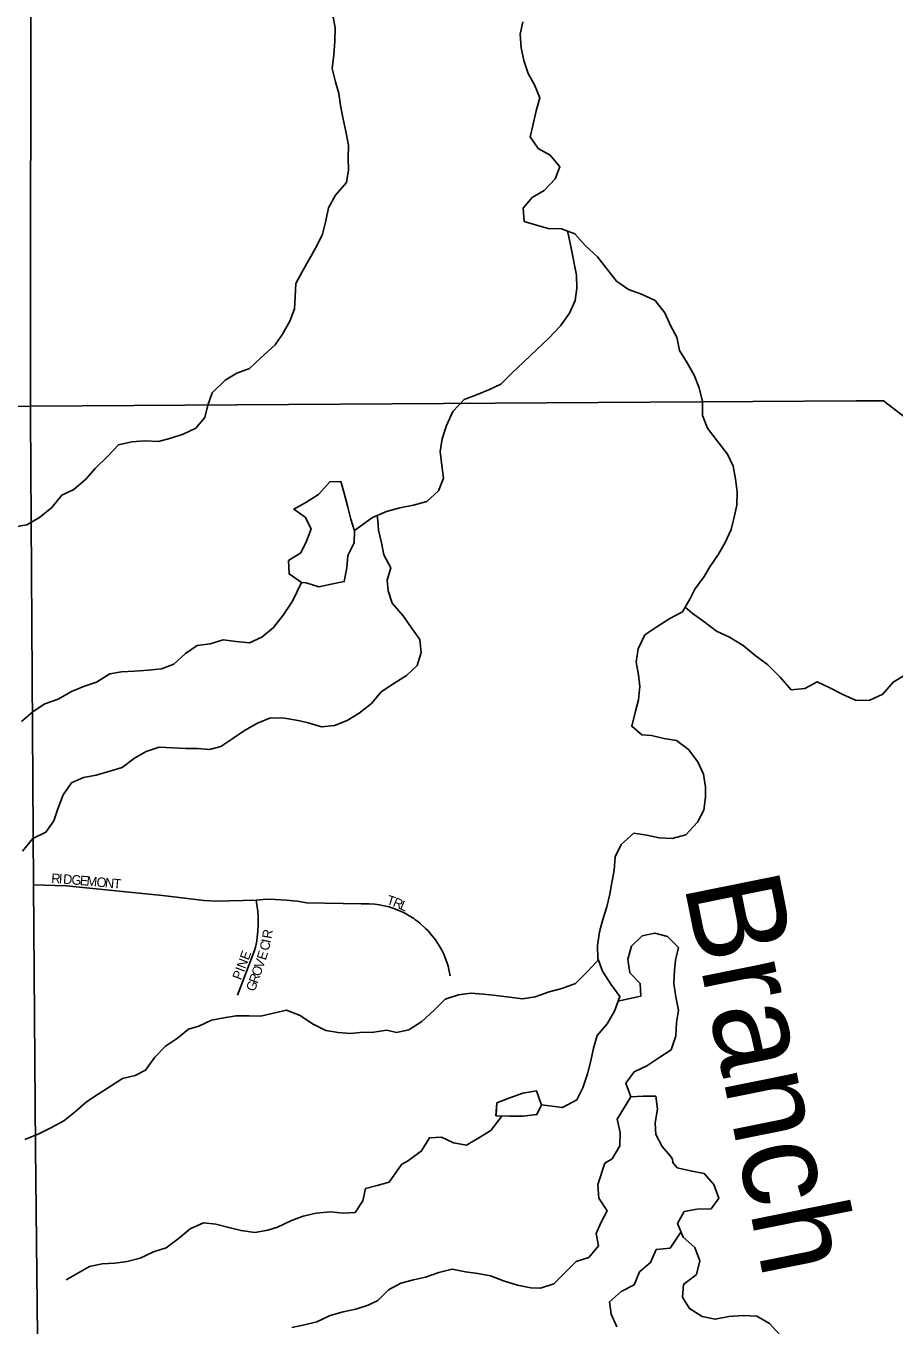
# Model space of a CAD drawing. Extents: x 1985906 to 2277390, y 930619 to 1324581.
# Drawn here: x 2176145 to 2180694, y 1183996 to 1190802 of the extents above; entities that cross this region are included whole.
import ezdxf

# ---------------------------------------------------------------- set-up
doc = ezdxf.new("R2010")
doc.units = 0
for name, color, linetype in [('GM_X_County_Road', 7, 'Continuous'), ('GM_X_Minor_Lake', 7, 'Continuous'), ('GM_X_Minor_River', 7, 'Continuous'), ('GM_X_Minor_River_Text', 7, 'Continuous'), ('GM_X_State_Route', 7, 'Continuous'), ('GM_X_Township_Subdivision', 7, 'Continuous'), ('GM_X_Township_Subdivision_Text', 7, 'Continuous')]:
    doc.layers.add(name, color=color, linetype=linetype)

msp = doc.modelspace()

# ---------------------------------------------------------------- linework, layer by layer
at = {"layer": 'GM_X_County_Road'}
for points in [[(2170856.5, 1188735.6), (2170930.6, 1188764.2), (2171052.5, 1188770.2), (2173218.2, 1188762.7), (2173792.5, 1188773), (2174830.1, 1188791.7), (2176168.3, 1188810.5)], [(2176168.3, 1188810.5), (2180490.6, 1188837.6), (2180634.1, 1188838.1), (2180753.9, 1188746.2), (2181137.2, 1188358.8), (2181336.9, 1188235), (2181610.8, 1188090.9)]]:
    msp.add_lwpolyline(points, dxfattribs=at)
at = {"layer": 'GM_X_Minor_Lake'}
for points in [[(2177865.2, 1188158.9), (2177863.5, 1188161.8), (2177846.3, 1188219), (2177829.3, 1188280.9), (2177812.3, 1188346.9), (2177793.2, 1188414.9), (2177735.1, 1188414), (2177676, 1188346.9), (2177610.5, 1188305.8), (2177546.9, 1188270.7), (2177605.6, 1188229.5), (2177638.6, 1188167.7), (2177613.6, 1188103.1), (2177584.4, 1188042.5), (2177518.9, 1188001.4), (2177522, 1187931.1), (2177586.8, 1187885.9)], [(2177865.2, 1188159), (2177863.5, 1188161.8), (2177846.3, 1188219), (2177829.3, 1188280.9), (2177812.3, 1188346.9), (2177793.2, 1188414.9), (2177735.1, 1188414), (2177676, 1188346.9), (2177610.5, 1188305.8), (2177546.9, 1188270.7), (2177605.6, 1188229.5), (2177638.6, 1188167.7), (2177613.6, 1188103.1), (2177584.4, 1188042.5), (2177518.9, 1188001.4), (2177522, 1187931.1), (2177586.8, 1187885.9)], [(2177586.8, 1187885.9), (2177610.9, 1187884.3), (2177677.4, 1187863.2), (2177743.3, 1187878.2), (2177811.2, 1187891.3), (2177824.1, 1187963.7), (2177829.2, 1188028.1), (2177862.2, 1188094.8), (2177865.2, 1188158.9)], [(2177586.8, 1187885.9), (2177610.9, 1187884.3), (2177677.4, 1187863.2), (2177743.3, 1187878.2), (2177811.2, 1187891.3), (2177824.1, 1187963.7), (2177829.2, 1188028.1), (2177862.2, 1188094.8), (2177865.2, 1188159)], [(2178843.7, 1185149.8), (2178841, 1185158.7), (2178818, 1185222.6), (2178746, 1185211.5), (2178678.3, 1185186.4), (2178610.5, 1185159.3), (2178605.4, 1185091.5)], [(2178843.9, 1185149.3), (2178841, 1185158.7), (2178818, 1185222.6), (2178746, 1185211.5), (2178678.3, 1185186.4), (2178610.5, 1185159.3), (2178605.5, 1185093)], [(2178605.4, 1185091.5), (2178675.7, 1185090), (2178747.9, 1185091.1), (2178819.9, 1185098.2), (2178843.7, 1185149.8)], [(2178605.7, 1185091.5), (2178675.7, 1185090), (2178747.9, 1185091.1), (2178819.9, 1185098.2), (2178843.2, 1185148.7)]]:
    msp.add_lwpolyline(points, dxfattribs=at)
at = {"layer": 'GM_X_Minor_River'}
for points in [[(2177751.9, 1190859.1), (2177762.9, 1190793), (2177762, 1190722.7), (2177757.1, 1190650.4), (2177748.1, 1190580), (2177765.2, 1190510), (2177782.2, 1190448), (2177791.2, 1190385.9), (2177804.2, 1190321.9), (2177819.3, 1190249.9), (2177832.4, 1190177.8), (2177831.5, 1190109.6), (2177832.4, 1190049.3), (2177823.4, 1189983), (2177764.3, 1189915.9), (2177729.2, 1189849.1), (2177714.2, 1189780.6), (2177697.2, 1189712.1), (2177668.1, 1189649.5), (2177629.1, 1189582.7), (2177592, 1189517.9), (2177556.9, 1189453.1), (2177553.9, 1189384.8), (2177550.9, 1189320.6), (2177525.8, 1189256), (2177486.8, 1189187.1), (2177449.5, 1189132.4), (2177374.4, 1189063), (2177315.1, 1189008), (2177249.4, 1188982.9), (2177187.8, 1188945.9), (2177118.7, 1188880.6), (2177097.6, 1188816.1), (2177080.5, 1188751.6), (2177033.3, 1188694.7), (2176967.6, 1188663.6), (2176903.8, 1188642.6), (2176837.9, 1188625.5), (2176767.7, 1188628.5), (2176699.7, 1188623.5), (2176629.8, 1188608.4), (2176570.6, 1188547.3), (2176509.4, 1188486.2), (2176458.1, 1188427.2), (2176394.8, 1188374.1), (2176333.2, 1188343.1), (2176280, 1188280), (2176214.7, 1188226.9), (2176149.1, 1188187.8), (2176077.1, 1188176.7)], [(2178746.6, 1190823.6), (2178731.5, 1190759.2), (2178736.6, 1190687), (2178751.7, 1190621), (2178774.7, 1190553.1), (2178807.7, 1190493.4), (2178834.8, 1190425.5), (2178815.8, 1190357), (2178800.8, 1190288.5), (2178783.8, 1190222), (2178826.8, 1190160.4), (2178889.5, 1190125.2), (2178940.5, 1190063.8), (2178915.4, 1190001.2), (2178858.3, 1189940.1), (2178794.7, 1189903.1), (2178747.4, 1189848.1), (2178752.5, 1189778), (2178816.9, 1189758.9), (2178879.3, 1189741.7), (2178947.5, 1189738.7), (2179018, 1189713.7), (2179073.1, 1189652.3), (2179136.1, 1189593)], [(2178980.2, 1189727.1), (2178986.2, 1189697.1), (2179001.3, 1189629.1), (2179027.4, 1189497), (2179028.4, 1189428.8), (2179019.4, 1189364.4), (2178990.3, 1189297.8), (2178943.2, 1189230.8), (2178882.1, 1189165.7), (2178818.9, 1189106.5), (2178751.7, 1189043.3), (2178690.5, 1188984.2), (2178631.2, 1188925.1), (2178571.5, 1188898.1), (2178503.8, 1188869), (2178438, 1188846), (2178378.8, 1188782.9), (2178345.9, 1188708.1), (2178322.9, 1188639.5), (2178313.9, 1188573.2), (2178321, 1188499), (2178330.1, 1188432.9), (2178305, 1188366.3), (2178243.7, 1188311.2), (2178173.9, 1188292.1), (2178102, 1188277), (2178032.1, 1188257.9), (2177958.4, 1188226.7), (2177865.1, 1188159)], [(2179136.1, 1189593), (2179185.2, 1189529.5), (2179236.3, 1189466), (2179299.1, 1189420.8), (2179367.6, 1189397.7), (2179438.3, 1189364.6), (2179489.4, 1189299.1), (2179518.4, 1189233.3), (2179551.5, 1189171.6), (2179566.5, 1189101.6), (2179605.6, 1189037.9), (2179642.7, 1188972.2), (2179669.7, 1188906.4), (2179686.9, 1188834.4), (2179686, 1188762.1), (2179713.1, 1188694.3), (2179764.2, 1188628.8), (2179817.3, 1188559.3), (2179846.4, 1188495.5), (2179859.4, 1188429.5), (2179868.5, 1188359.4), (2179865.5, 1188291.1), (2179852.5, 1188228.7), (2179837.4, 1188164.2), (2179804.4, 1188095.5), (2179771.2, 1188034.8), (2179724.2, 1187967.8), (2179694.9, 1187917.2), (2179645.7, 1187852.3), (2179620.5, 1187799.7), (2179581.4, 1187732.9), (2179515.8, 1187697.8), (2179448.3, 1187654.6), (2179384.9, 1187611.5), (2179349.9, 1187538.8), (2179338.9, 1187468.3), (2179352, 1187402.3), (2179358.9, 1187342.2), (2179352, 1187271.8), (2179334.9, 1187205.3), (2179316, 1187132.8), (2179368.8, 1187087.4), (2179419, 1187084.1), (2179483.3, 1187069.1), (2179549.6, 1187058), (2179612.5, 1187010.7), (2179661.6, 1186947.2), (2179692.6, 1186881.5), (2179701.7, 1186813.3), (2179702.5, 1186761.2), (2179693.5, 1186692.8), (2179660.4, 1186630.1), (2179599.3, 1186564.9), (2179527.4, 1186545.8), (2179459.2, 1186548.8), (2179394.9, 1186561.9), (2179326.5, 1186572.9), (2179261.3, 1186513.8), (2179230.2, 1186449.1), (2179223.3, 1186378.7), (2179210.4, 1186304.3), (2179201.1, 1186253.9), (2179186.1, 1186187.5), (2179165.1, 1186120.9), (2179148, 1186056.4), (2179137.1, 1185984), (2179138.1, 1185915.8), (2179163.2, 1185849.9), (2179206.3, 1185782.3), (2179253.4, 1185716.8), (2179226.5, 1185640.1), (2179187.5, 1185573.3), (2179134.3, 1185512.3), (2179115.3, 1185445.8), (2179102.2, 1185379.3), (2179085.2, 1185312.9), (2179060.3, 1185238.2), (2179029.2, 1185175.5), (2178953.6, 1185136.3), (2178843.4, 1185149.8)], [(2177983.4, 1188237.3), (2177986.7, 1188211), (2177989.5, 1188160.9), (2178006.5, 1188094.9), (2178017.5, 1188030.8), (2178054.6, 1187963.1), (2178035.6, 1187898.6), (2178040.5, 1187842.5), (2178061.5, 1187778.6), (2178118.6, 1187711.2), (2178163.7, 1187649.6), (2178206.7, 1187588), (2178213.7, 1187519.9), (2178192.7, 1187451.3), (2178137.4, 1187398.3), (2178069.9, 1187357.2), (2178004.4, 1187314.1), (2177953.2, 1187253.1), (2177889.9, 1187202), (2177826.3, 1187162.9), (2177760.6, 1187137.8), (2177692.5, 1187130.8), (2177622.1, 1187151.8), (2177569.8, 1187163.1), (2177497.4, 1187176.1), (2177425.3, 1187177), (2177357.5, 1187149.9), (2177288, 1187110.8), (2177228.5, 1187069.7), (2177165, 1187026.6), (2177105.1, 1187011.7), (2177042.9, 1187016.8), (2176980.8, 1187015.9), (2176912.5, 1187020.9), (2176842.4, 1187023.8), (2176774.6, 1187000.8), (2176713, 1186965.7), (2176647.6, 1186916.6), (2176583.7, 1186897.6), (2176511.9, 1186876.4), (2176445.9, 1186865.4), (2176382.2, 1186836.4), (2176339.1, 1186773.5), (2176312.1, 1186700.8), (2176291, 1186638.3), (2176247.9, 1186577.5), (2176180.2, 1186544.3), (2176127.1, 1186479.3)], [(2177586.4, 1187886.6), (2177540.2, 1187788.9), (2177491.2, 1187715.9), (2177440.1, 1187650.9), (2177378.7, 1187599.8), (2177315, 1187570.8), (2177244.8, 1187577.8), (2177176.5, 1187586.8), (2177108.7, 1187565.7), (2177040.7, 1187556.7), (2176979.2, 1187513.6), (2176917.9, 1187458.5), (2176854.1, 1187433.5), (2176786.1, 1187426.5), (2176712, 1187421.3), (2176643.9, 1187418.3), (2176584, 1187407.4), (2176514.5, 1187364.2), (2176450.6, 1187343.2), (2176382.9, 1187316.1), (2176313.4, 1187274.9), (2176243.6, 1187249.8), (2176182.1, 1187210.8), (2176120.8, 1187157.7)], [(2179595.5, 1187757), (2179631.6, 1187725.6), (2179694.4, 1187682.4), (2179759.4, 1187631.1), (2179828, 1187600), (2179898.8, 1187556.9), (2179959.7, 1187505.7), (2180028.6, 1187454.5), (2180093.7, 1187391.2), (2180150.9, 1187323.8), (2180222.9, 1187330.9), (2180286.5, 1187366), (2180353.1, 1187334.9), (2180417.8, 1187301.7), (2180490.5, 1187268.6), (2180562.6, 1187269.7), (2180630.3, 1187300.8), (2180685.4, 1187363.9), (2180750.9, 1187405)], [(2179531, 1184849), (2179529.1, 1184864.2), (2179519.6, 1184880.3), (2179475.9, 1184931.3), (2179442.8, 1184995), (2179437.9, 1185055.1), (2179450.8, 1185127.6), (2179441.8, 1185195.7), (2179375.6, 1185194.7), (2179311.6, 1185191.8), (2179284.4, 1185263.6), (2179329.6, 1185322.5), (2179395.3, 1185353.6), (2179458.7, 1185396.7), (2179522.3, 1185437.8), (2179547.2, 1185510.4), (2179550.1, 1185580.7), (2179561.2, 1185645.1), (2179546.1, 1185715.1), (2179537, 1185785.2), (2179540, 1185853.5), (2179545.2, 1185907.8), (2179560.2, 1185974.2), (2179503.2, 1186031.6), (2179436.8, 1186048.7), (2179370.8, 1186035.7), (2179315.5, 1185980.6), (2179296.5, 1185912.1), (2179305.6, 1185842), (2179360.6, 1185784.6), (2179363.6, 1185718.4), (2179243.8, 1185693)], [(2179139.5, 1185907.4), (2179129.1, 1185897.9), (2179087, 1185850.8), (2179021.9, 1185785.6), (2178950.1, 1185758.5), (2178884.3, 1185741.4), (2178810.5, 1185716.2), (2178744.5, 1185705.2), (2178676.2, 1185714.2), (2178605.9, 1185723.2), (2178539.7, 1185730.3), (2178473.5, 1185735.3), (2178409.5, 1185726.3), (2178339.7, 1185703.2), (2178282.4, 1185646.2), (2178217.2, 1185587), (2178149.7, 1185541.8), (2178083.8, 1185528.8), (2178033.5, 1185540.1), (2177965.5, 1185531.1), (2177893.4, 1185528), (2177843.4, 1185523.3), (2177779.1, 1185528.3), (2177714.8, 1185539.4), (2177644.1, 1185574.5), (2177579.4, 1185617.7), (2177508.8, 1185644.8), (2177373, 1185614.6), (2177312.8, 1185615.8), (2177244.6, 1185616.7), (2177180.7, 1185605.8), (2177116.7, 1185592.8), (2177049.1, 1185561.7), (2176995.2, 1185546.8), (2176937.8, 1185499.8), (2176874.3, 1185456.7), (2176819, 1185399.7), (2176770, 1185330.7), (2176716.3, 1185303.8), (2176650.4, 1185286.8), (2176590.8, 1185249.8), (2176527.3, 1185208.7), (2176461.8, 1185165.6), (2176404.5, 1185114.5), (2176343.1, 1185065.4), (2176275.5, 1185028.3), (2176211.9, 1184997.2), (2176138.2, 1184968.1)], [(2179174.9, 1184844.7), (2179214.3, 1184867.2), (2179253.3, 1184934), (2179256.3, 1185004.3), (2179239.2, 1185074.3), (2179311, 1185191.6)], [(2178110, 1184836.7), (2178148.1, 1184857.4), (2178215.5, 1184908.6), (2178256.6, 1184977.4), (2178320.6, 1184980.4), (2178383.2, 1184951.2), (2178451.6, 1184938.1), (2178515.1, 1184977.2), (2178578.7, 1185014.3), (2178636.6, 1185090.5)], [(2178110, 1184836.7), (2178046, 1184744.8), (2177983.7, 1184726.6), (2177921.5, 1184710.5), (2177907.5, 1184646.2), (2177867.4, 1184585.9), (2177805.1, 1184581.8), (2177738.8, 1184589.8), (2177664.5, 1184581.6), (2177596.2, 1184565.5), (2177534, 1184543.3), (2177461.7, 1184509.1), (2177411.5, 1184493), (2177343.2, 1184480.8), (2177270.9, 1184490.8), (2177206.6, 1184506.8), (2177138.2, 1184524.8), (2177073.9, 1184530.7), (2177003.6, 1184500.5), (2176941.4, 1184448.2), (2176879.2, 1184399.9), (2176813, 1184379.8), (2176742.7, 1184345.5), (2176674.4, 1184329.4), (2176610.1, 1184319.3), (2176543.8, 1184317.2), (2176477.6, 1184303), (2176415.3, 1184266.8), (2176355.1, 1184232.6)], [(2179174.9, 1184844.7), (2179138.9, 1184732.1), (2179143.1, 1184659.8), (2179187.4, 1184593.6), (2179155.3, 1184535.3), (2179129.3, 1184475), (2179141.4, 1184410.8), (2179091.3, 1184350.5), (2179025, 1184328.3), (2178966.8, 1184272), (2178908.7, 1184211.7), (2178838.4, 1184189.5), (2178788.1, 1184191.4), (2178717.8, 1184205.4), (2178645.5, 1184227.4), (2178577.1, 1184253.4), (2178510.8, 1184265.4), (2178446.5, 1184275.4), (2178376.1, 1184289.3), (2178305.9, 1184271.2), (2178235.6, 1184247), (2178173.3, 1184232.9), (2178107, 1184214.7), (2178042.8, 1184180.5), (2177986.6, 1184124.2), (2177936.4, 1184100), (2177872.2, 1184079.9), (2177805.9, 1184065.7), (2177737.6, 1184045.6), (2177667.3, 1184013.3), (2177603.1, 1183997.2), (2177536.8, 1183983.1)], [(2179530.2, 1184849.2), (2179554.7, 1184818.9), (2179623, 1184803), (2179695.4, 1184789), (2179745.7, 1184732.8), (2179771.9, 1184660.6), (2179731.8, 1184604.3), (2179659.5, 1184602.2), (2179591.2, 1184590.1), (2179555.1, 1184527.8), (2179585.4, 1184455.5), (2179645.7, 1184401.4), (2179671.9, 1184333.1), (2179656, 1184260.8), (2179587.7, 1184208.5), (2179581.8, 1184142.2), (2179618.1, 1184082), (2179684.4, 1184040), (2179752.7, 1184026), (2179825, 1184040.1), (2179899.4, 1184046.2), (2179971.7, 1184042.3), (2180038.1, 1184004.2), (2180092.4, 1183942.1)], [(2179573.9, 1184482.2), (2179563.2, 1184467.5), (2179517.1, 1184399.2), (2179444.8, 1184391.1), (2179414.8, 1184322.8), (2179356.6, 1184274.5), (2179328.6, 1184206.2), (2179260.3, 1184172), (2179200.1, 1184117.7), (2179208.2, 1184053.4), (2179238.5, 1183987.2)]]:
    msp.add_lwpolyline(points, dxfattribs=at)
at = {"layer": 'GM_X_State_Route'}
msp.add_lwpolyline([(2176222.9, 1182299.6), (2176193.8, 1184922.3), (2176184.8, 1186302), (2176168.6, 1188757.7), (2176168.3, 1188810.5), (2176171.8, 1193959), (2176176.5, 1194580.3)], dxfattribs=at)
at = {"layer": 'GM_X_Township_Subdivision'}
for points in [[(2176184.8, 1186302), (2176355.3, 1186296.5), (2176859.5, 1186245.9), (2177077.9, 1186220.1), (2177138.6, 1186217.3), (2177349.4, 1186221.7), (2177406.5, 1186226.6), (2177449.9, 1186225.8), (2177506, 1186222.5), (2177564.5, 1186216.2), (2177615.8, 1186208.3), (2177899.9, 1186203.2), (2177942.1, 1186203.2), (2177971.9, 1186200.8), (2177996, 1186197.5), (2178018.9, 1186193), (2178038.6, 1186188.1), (2178059.8, 1186181.8), (2178078.6, 1186175.3), (2178099.5, 1186166.9), (2178117.1, 1186158.8), (2178135, 1186149.7), (2178151.2, 1186140.5), (2178157.6, 1186136.6), (2178166.2, 1186131.2), (2178174.8, 1186125.4), (2178181.2, 1186121), (2178195.9, 1186110.2), (2178209.2, 1186099.5), (2178237.1, 1186074.2), (2178249.7, 1186061.2), (2178264.9, 1186044.3), (2178288.6, 1186013.7), (2178306.4, 1185986.4), (2178321.5, 1185959.5), (2178331.7, 1185938.3), (2178339.5, 1185919.9), (2178348, 1185896.6), (2178354.4, 1185875.7), (2178361, 1185849.6), (2178365.5, 1185825.9)], [(2177251.7, 1185724.8), (2177341.5, 1185958.3), (2177345.5, 1185975.2), (2177349.5, 1185991.8), (2177352.8, 1186009.1), (2177355.8, 1186027.8), (2177359.3, 1186060.2), (2177360.8, 1186092.5), (2177360.8, 1186113.4), (2177359.9, 1186135.8), (2177357.7, 1186162.1), (2177349.4, 1186221.7)]]:
    msp.add_lwpolyline(points, dxfattribs=at)

# ---------------------------------------------------------------- texts
at = {"layer": 'GM_X_Minor_River_Text'}
msp.add_text('Branch', height=500.3, rotation=281.41887, dxfattribs=at).set_placement((2179588.5, 1186306.7))
at = {"layer": 'GM_X_Township_Subdivision_Text'}
for s, rotation, p in [('R', 356.76899, (2176276.1, 1186312.2)), ('I', 356.76442, (2176315.7, 1186310)), ('D', 355.60297, (2176337.4, 1186308.7)), ('G', 354.76996, (2176381, 1186305.4)), ('E', 354.71899, (2176424.9, 1186301.4)), ('M', 354.72806, (2176459.9, 1186298.1)), ('O', 354.72443, (2176512.5, 1186293.3)), ('N', 354.74498, (2176556.3, 1186289.2)), ('T', 354.75743, (2176600.2, 1186285.2)), ('T', 342.62804, (2178029.1, 1186201.9)), ('R', 337.68458, (2178061.6, 1186191.8)), ('L', 335.84328, (2178097.8, 1186176.9)), ('R', 79.81481, (2177429.3, 1186017.2)), ('C', 76.00724, (2177414.6, 1185953.7)), ('I', 78.5919, (2177424.7, 1185994.5)), ('PINE', 69.22456, (2177270, 1185800.1)), ('E', 72.7943, (2177399.8, 1185904.4)), ('O', 70.50055, (2177370.1, 1185819.2)), ('V', 70.96609, (2177385, 1185861.1)), ('G', 70.50055, (2177342.2, 1185740.4)), ('R', 70.52357, (2177356.9, 1185781.9))]:
    msp.add_text(s, height=50, rotation=rotation, dxfattribs=at).set_placement(p)

doc.saveas('drawing.dxf')
